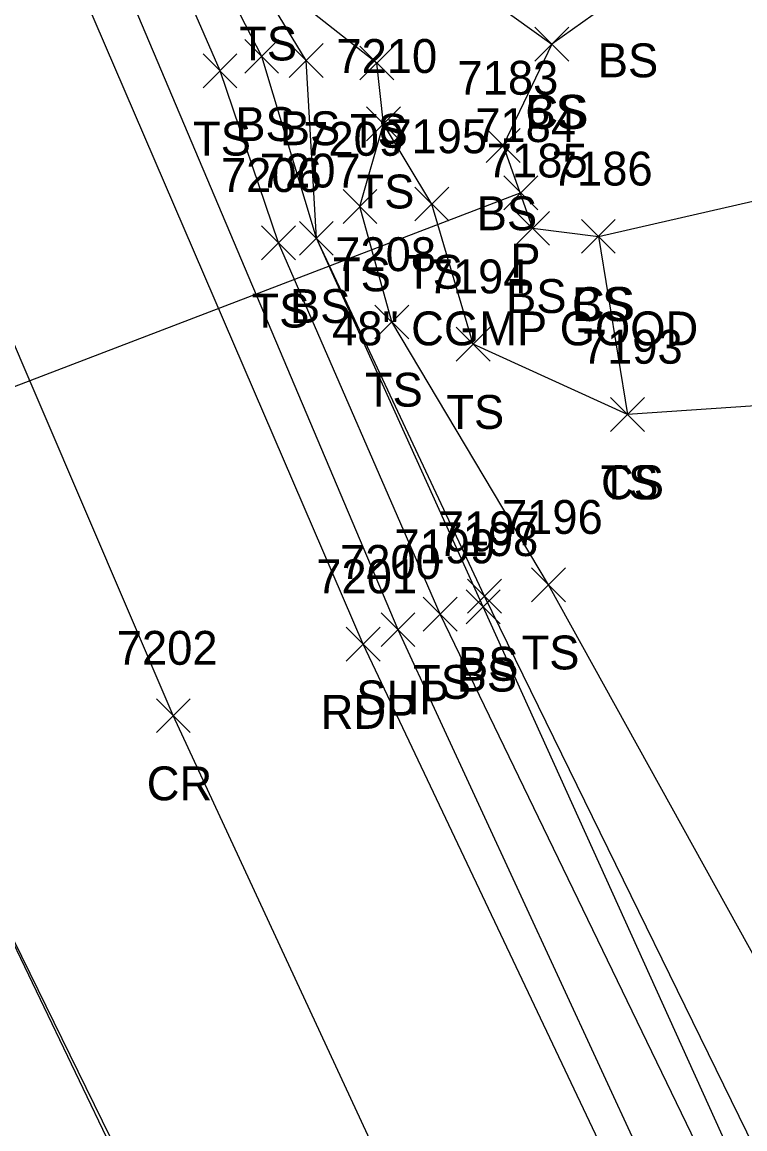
# Model space of a CAD drawing. Extents: x 1439173 to 1457902, y 641926 to 659889.
# Drawn here: x 1448701.5 to 1448744.2, y 644043.5 to 644108.8 of the extents above; entities that cross this region are included whole.
import ezdxf

# ---------------------------------------------------------------- set-up
doc = ezdxf.new("R2010")
doc.units = 0
for name, color, linetype in [('D_A', 7, 'Continuous'), ('D_C', 7, 'Continuous'), ('D_I', 7, 'Continuous'), ('D_TIC', 7, 'Continuous'), ('DCP', 7, 'Continuous'), ('L_A', 7, 'Continuous'), ('L_I', 7, 'Continuous'), ('L_TIC', 7, 'Continuous'), ('LELB', 7, 'Continuous'), ('P_A', 7, 'Continuous'), ('P_I', 7, 'Continuous'), ('P_TIC', 7, 'Continuous'), ('PET', 7, 'Continuous'), ('PRC', 7, 'Continuous'), ('PSP', 7, 'Continuous')]:
    doc.layers.add(name, color=color, linetype=linetype)

msp = doc.modelspace()

# ---------------------------------------------------------------- linework, layer by layer
at = {"layer": 'D_TIC'}
for points in [[(1448729.966, 644097.747), (1448731.966, 644099.747)], [(1448731.966, 644097.747), (1448729.966, 644099.747)]]:
    msp.add_lwpolyline(points, dxfattribs=at)
at = {"layer": 'DCP'}
msp.add_lwpolyline([(1448730.966, 644098.747), (1448670.906, 644075.754)], dxfattribs=at)
at = {"layer": 'L_TIC'}
for points in [[(1448731.794, 644106.53), (1448733.794, 644108.53)], [(1448733.794, 644106.53), (1448731.794, 644108.53)], [(1448731.794, 644106.53), (1448733.794, 644108.53)], [(1448733.794, 644106.53), (1448731.794, 644108.53)], [(1448714.672, 644105.806), (1448716.672, 644107.806)], [(1448716.672, 644105.806), (1448714.672, 644107.806)], [(1448717.301, 644105.562), (1448719.301, 644107.562)], [(1448719.301, 644105.562), (1448717.301, 644107.562)], [(1448721.465, 644105.414), (1448723.465, 644107.414)], [(1448723.465, 644105.414), (1448721.465, 644107.414)], [(1448712.215, 644104.951), (1448714.215, 644106.951)], [(1448714.215, 644104.951), (1448712.215, 644106.951)], [(1448721.859, 644101.828), (1448723.859, 644103.828)], [(1448723.859, 644101.828), (1448721.859, 644103.828)], [(1448721.859, 644101.828), (1448723.859, 644103.828)], [(1448723.859, 644101.828), (1448721.859, 644103.828)], [(1448728.918, 644100.543), (1448730.918, 644102.543)], [(1448730.918, 644100.543), (1448728.918, 644102.543)], [(1448720.471, 644096.938), (1448722.471, 644098.938)], [(1448722.471, 644096.938), (1448720.471, 644098.938)], [(1448724.716, 644097.089), (1448726.716, 644099.089)], [(1448726.716, 644097.089), (1448724.716, 644099.089)], [(1448730.65, 644095.657), (1448732.65, 644097.657)], [(1448732.65, 644095.657), (1448730.65, 644097.657)], [(1448715.661, 644094.799), (1448717.661, 644096.799)], [(1448717.661, 644094.799), (1448715.661, 644096.799)], [(1448717.9, 644095.065), (1448719.9, 644097.065)], [(1448719.9, 644095.065), (1448717.9, 644097.065)], [(1448717.9, 644095.065), (1448719.9, 644097.065)], [(1448719.9, 644095.065), (1448717.9, 644097.065)], [(1448734.538, 644095.182), (1448736.538, 644097.182)], [(1448736.538, 644095.182), (1448734.538, 644097.182)], [(1448734.538, 644095.182), (1448736.538, 644097.182)], [(1448736.538, 644095.182), (1448734.538, 644097.182)], [(1448722.349, 644090.128), (1448724.349, 644092.128)], [(1448724.349, 644090.128), (1448722.349, 644092.128)], [(1448727.157, 644088.816), (1448729.157, 644090.816)], [(1448729.157, 644088.816), (1448727.157, 644090.816)], [(1448736.256, 644084.664), (1448738.256, 644086.664)], [(1448738.256, 644084.664), (1448736.256, 644086.664)], [(1448736.256, 644084.664), (1448738.256, 644086.664)], [(1448738.256, 644084.664), (1448736.256, 644086.664)], [(1448731.595, 644074.616), (1448733.595, 644076.616)], [(1448733.595, 644074.616), (1448731.595, 644076.616)], [(1448727.817, 644073.947), (1448729.817, 644075.947)], [(1448729.817, 644073.947), (1448727.817, 644075.947)], [(1448727.734, 644073.308), (1448729.734, 644075.308)], [(1448729.734, 644073.308), (1448727.734, 644075.308)], [(1448725.199, 644072.88), (1448727.199, 644074.88)], [(1448727.199, 644072.88), (1448725.199, 644074.88)]]:
    msp.add_lwpolyline(points, dxfattribs=at)
at = {"layer": 'LELB'}
for points in [[(1448746.211, 644032.5), (1448726.199, 644073.88), (1448716.661, 644095.799), (1448713.215, 644105.951), (1448705.34, 644124.137), (1448696.943, 644144.217), (1448687.556, 644169.126), (1448672.187, 644216.415), (1448658.597, 644265.018), (1448646.25, 644311.193), (1448642.334, 644334.973), (1448636.586, 644361.61), (1448633.561, 644370.405), (1448624.563, 644399.698), (1448620.776, 644415.022), (1448617.063, 644431.065), (1448605.881, 644477.64), (1448593.788, 644532.078), (1448583.735, 644574.913), (1448571.971, 644624.916), (1448560.208, 644676.336), (1448550.767, 644716.518), (1448539.776, 644768.474)], [(1448835.666, 643920.012), (1448813.845, 643927.741), (1448807.246, 643938.49), (1448787.504, 643971.177), (1448769.798, 644005.906), (1448753.68, 644037.514), (1448732.595, 644075.616), (1448723.349, 644091.128), (1448721.471, 644097.938), (1448722.859, 644102.828), (1448722.465, 644106.414), (1448715.935, 644111.565), (1448711.756, 644124.49), (1448703.646, 644145.793), (1448694.937, 644171.311), (1448678.242, 644218.21), (1448664.751, 644266.637), (1448650.893, 644312.746), (1448655.721, 644319.77), (1448674.905, 644329.67), (1448705.255, 644337.733), (1448737.049, 644346.611), (1448757.707, 644352.713)], [(1448865.271, 643838.341), (1448861.657, 643841.903), (1448853.107, 643868.218), (1448838.975, 643885.367), (1448831.879, 643900.602), (1448813.991, 643918.86), (1448801.93, 643933.534), (1448782.168, 643967.389), (1448763.235, 644002.706), (1448747.337, 644033.172), (1448728.734, 644074.308), (1448718.9, 644096.065), (1448715.672, 644106.806), (1448706.694, 644124.251), (1448699.652, 644145.033), (1448688.952, 644169.075), (1448674.332, 644217.193), (1448660.897, 644265.469), (1448648.106, 644311.856), (1448650.049, 644334.081), (1448650.168, 644347.104)], [(1448834.527, 643904.16), (1448812.746, 643925.138), (1448803.6, 643934.015), (1448784.064, 643968.445), (1448765.024, 644003.714), (1448748.863, 644033.971), (1448728.817, 644074.947), (1448718.9, 644096.065), (1448718.301, 644106.562), (1448707.412, 644124.444), (1448701.492, 644146.419), (1448691.886, 644170.182), (1448675.904, 644217.749), (1448662.6, 644266.07), (1448648.106, 644311.856)], [(1448850.427, 644114.795), (1448814.942, 644123.473), (1448794.909, 644122.663), (1448767.817, 644120.276), (1448757.979, 644124.819), (1448737.062, 644110.571), (1448732.794, 644107.53), (1448729.918, 644101.543), (1448731.65, 644096.657), (1448735.538, 644096.182), (1448755.126, 644100.654), (1448770.059, 644107.392)], [(1448722.228, 644115.12), (1448732.794, 644107.53)], [(1448835.666, 643920.012), (1448846.976, 643917.853), (1448846.443, 643925.344), (1448835.659, 643944.41), (1448816.561, 643973.56), (1448814.573, 643993.491), (1448811.82, 644020.304), (1448797.587, 644030.965), (1448785.954, 644053.764), (1448769.817, 644086.666), (1448752.068, 644086.668), (1448737.256, 644085.664), (1448728.157, 644089.816), (1448725.716, 644098.089), (1448722.859, 644102.828)], [(1448735.538, 644096.182), (1448737.256, 644085.664)]]:
    msp.add_lwpolyline(points, dxfattribs=at)
at = {"layer": 'P_TIC'}
for points in [[(1448722.718, 644071.962), (1448724.718, 644073.962)], [(1448724.718, 644071.962), (1448722.718, 644073.962)], [(1448720.663, 644071.108), (1448722.663, 644073.108)], [(1448722.663, 644071.108), (1448720.663, 644073.108)], [(1448709.458, 644066.889), (1448711.458, 644068.889)], [(1448711.458, 644066.889), (1448709.458, 644068.889)]]:
    msp.add_lwpolyline(points, dxfattribs=at)
at = {"layer": 'PET'}
for points in [[(1448741.681, 644029.904), (1448721.663, 644072.108), (1448699.985, 644122.509), (1448683.016, 644167.736), (1448667.305, 644215.478), (1448653.25, 644263.342), (1448640.898, 644309.933), (1448633.429, 644339.293), (1448628.866, 644356.131), (1448611.522, 644430.122), (1448600.184, 644476.776), (1448588.033, 644530.923), (1448577.833, 644573.521), (1448566.62, 644623.296), (1448554.366, 644674.53), (1448544.895, 644715.355), (1448532.854, 644767.19)], [(1448719.136, 644017.804), (1448697.573, 644061.644), (1448675.311, 644114.869), (1448662.791, 644147.1), (1448645.62, 644197.826), (1448630.956, 644249.034), (1448620.353, 644289.652), (1448608.035, 644337.09), (1448599.928, 644371.011), (1448591.927, 644405.931), (1448587.283, 644423.305), (1448576.413, 644471.58), (1448564.342, 644525.554), (1448554.284, 644567.618), (1448542.428, 644618.877), (1448530.577, 644668.68), (1448520.664, 644712.535), (1448508.594, 644763.845)]]:
    msp.add_lwpolyline(points, dxfattribs=at)
at = {"layer": 'PRC'}
msp.add_lwpolyline([(1448731.141, 644023.278), (1448710.458, 644067.889), (1448689.181, 644117.527), (1448671.943, 644163.964), (1448655.905, 644211.946), (1448641.69, 644259.859), (1448629.194, 644307.153), (1448618.743, 644349.807), (1448607.143, 644397.345), (1448599.965, 644427.535), (1448589.106, 644474.208), (1448576.613, 644528.857), (1448566.343, 644571.065), (1448554.714, 644620.84), (1448542.587, 644671.572), (1448533.379, 644712.924), (1448520.926, 644765.22)], dxfattribs=at)
at = {"layer": 'PSP'}
for points in [[(1448743.185, 644030.791), (1448723.718, 644072.962), (1448702.617, 644122.848), (1448685.708, 644168.897), (1448670.356, 644216.107), (1448656.303, 644264.223), (1448643.048, 644310.543), (1448635.369, 644339.986), (1448630.63, 644359.661), (1448619.442, 644405.023), (1448613.391, 644430.47), (1448602.226, 644477.294), (1448590.17, 644531.263), (1448580.273, 644574.321), (1448568.932, 644623.596), (1448556.489, 644675.723), (1448547.44, 644715.813), (1448535.458, 644767.602)], [(1448718.766, 644017.47), (1448697.573, 644061.644), (1448674.361, 644114.528), (1448661.94, 644146.483), (1448644.479, 644197.514), (1448629.33, 644248.486), (1448618.919, 644289.333), (1448599.588, 644365.521), (1448590.652, 644405.324), (1448585.899, 644422.841), (1448574.749, 644471.235), (1448562.25, 644524.955), (1448552.679, 644566.869), (1448540.593, 644618.378), (1448529.074, 644667.761), (1448518.881, 644712.397), (1448506.686, 644763.583)]]:
    msp.add_lwpolyline(points, dxfattribs=at)

# ---------------------------------------------------------------- texts
at = {"layer": 'D_A'}
msp.add_text('P', height=2, dxfattribs=at).set_placement((1448730.344, 644093.747))
at = {"layer": 'D_C'}
msp.add_text('48" CGMP GOOD', height=2, dxfattribs=at).set_placement((1448719.824, 644089.747))
at = {"layer": 'D_I'}
msp.add_text('7184', height=2, dxfattribs=at).set_placement((1448728.273, 644101.747))
at = {"layer": 'L_A'}
for s, p in [('TS', (1448714.344, 644106.565)), ('BS', (1448735.503, 644105.571)), ('CS', (1448731.235, 644102.53)), ('BS', (1448731.235, 644102.53)), ('BS', (1448714.113, 644101.806)), ('BS', (1448716.742, 644101.562)), ('TS', (1448720.874, 644101.414)), ('TS', (1448711.624, 644100.951)), ('TS', (1448721.268, 644097.828)), ('TS', (1448721.268, 644097.828)), ('BS', (1448728.359, 644096.543)), ('TS', (1448719.88, 644092.938)), ('TS', (1448724.125, 644093.089)), ('BS', (1448730.091, 644091.657)), ('BS', (1448717.341, 644091.065)), ('BS', (1448717.341, 644091.065)), ('CS', (1448733.979, 644091.182)), ('BS', (1448733.979, 644091.182)), ('TS', (1448715.071, 644090.799)), ('TS', (1448721.759, 644086.128)), ('TS', (1448726.566, 644084.816)), ('TS', (1448735.665, 644080.664)), ('CS', (1448735.696, 644080.664)), ('TS', (1448731.004, 644070.616)), ('BS', (1448727.258, 644069.947)), ('BS', (1448727.175, 644069.308)), ('TS', (1448724.609, 644068.88))]:
    msp.add_text(s, height=2, dxfattribs=at).set_placement(p)
at = {"layer": 'L_I'}
for s, p in [('7210', (1448720.079, 644105.828)), ('7210', (1448720.079, 644105.828)), ('7183', (1448727.225, 644104.543)), ('7209', (1448718.124, 644100.938)), ('7195', (1448723.023, 644101.089)), ('7185', (1448728.957, 644099.657)), ('7206', (1448713.268, 644098.799)), ('7207', (1448715.562, 644099.065)), ('7207', (1448715.562, 644099.065)), ('7186', (1448732.79, 644099.182)), ('7186', (1448732.79, 644099.182)), ('7208', (1448720.011, 644094.128)), ('7194', (1448725.464, 644092.816)), ('7193', (1448734.563, 644088.664)), ('7193', (1448734.563, 644088.664)), ('7196', (1448729.847, 644078.616)), ('7197', (1448726.124, 644077.947)), ('7198', (1448726.041, 644077.308)), ('7199', (1448723.498, 644076.88))]:
    msp.add_text(s, height=2, dxfattribs=at).set_placement(p)
at = {"layer": 'P_A'}
for s, p in [('SHP', (1448721.253, 644067.962)), ('RDP', (1448719.151, 644067.108)), ('CR', (1448708.891, 644062.889))]:
    msp.add_text(s, height=2, dxfattribs=at).set_placement(p)
at = {"layer": 'P_I'}
for s, p in [('7200', (1448720.293, 644075.962)), ('7201', (1448718.891, 644075.108)), ('7202', (1448707.12, 644070.889))]:
    msp.add_text(s, height=2, dxfattribs=at).set_placement(p)

doc.saveas('drawing.dxf')
